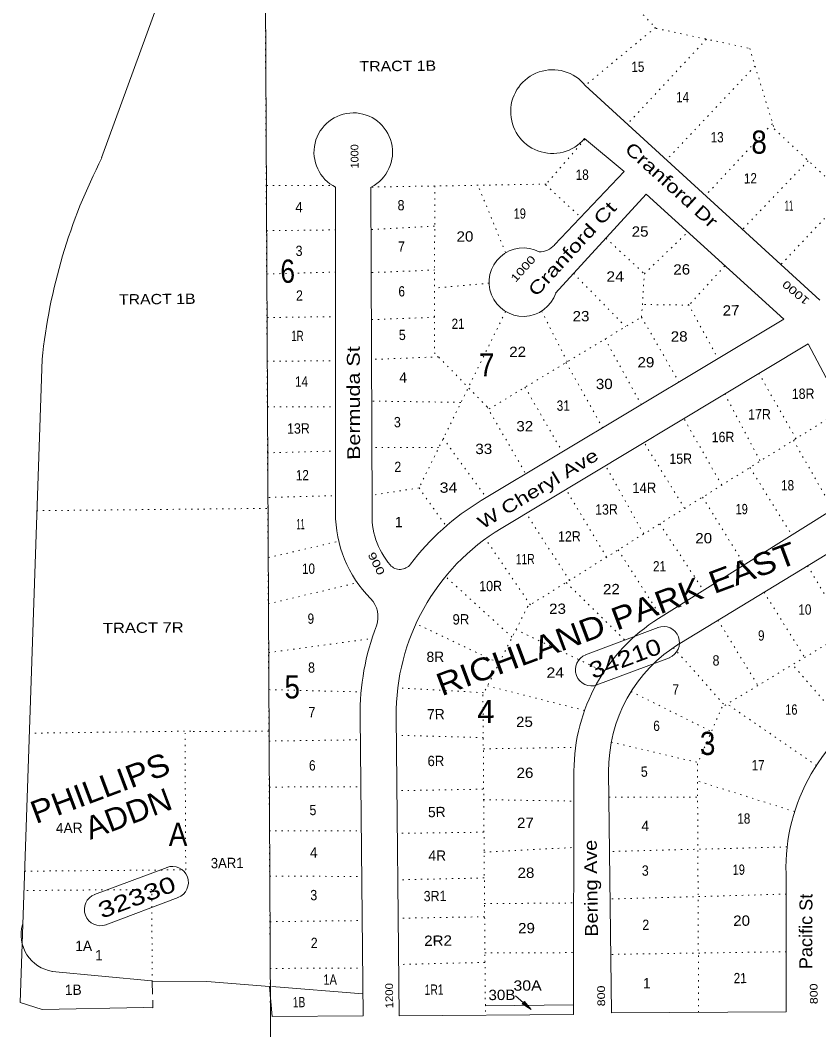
# Model space of a CAD drawing. Extents: x 2356373 to 2371954, y 6966197 to 6989612.
# Drawn here: x 2366601 to 2367840, y 6985921 to 6987488 of the extents above; entities that cross this region are included whole.
import ezdxf

# ---------------------------------------------------------------- set-up
doc = ezdxf.new("R2010")
doc.units = 0
doc.header["$LTSCALE"] = 6.4
doc.linetypes.add('DOTTED', pattern=[1.5, 0.3, -1.2])
doc.linetypes.add('MEDIUM_DASHED', pattern=[4.5, 3, -1.5])
for name, color, linetype, lineweight in [('12', 7, 'Continuous', 13), ('15', 7, 'Continuous', 13), ('16', 7, 'DOTTED', 13), ('17', 7, 'Continuous', 13), ('19', 7, 'Continuous', 13), ('23', 7, 'Continuous', 13), ('29', 7, 'Continuous', 13), ('37', 7, 'DOTTED', 13), ('4', 7, 'Continuous', 13), ('6', 7, 'DOTTED', 13), ('9', 7, 'DOTTED', 13)]:
    doc.layers.add(name, color=color, linetype=linetype, lineweight=lineweight)
for name, color, linetype in [('18', 7, 'Continuous'), ('22', 7, 'Continuous'), ('24', 7, 'Continuous'), ('31', 7, 'Continuous')]:
    doc.layers.add(name, color=color, linetype=linetype)

msp = doc.modelspace()

# ---------------------------------------------------------------- linework, layer by layer
at = {"layer": '15'}
for p, q in [((2366726.713, 6987274.03), (2366895.146, 6987734.162)), ((2367477.41, 6987386.277), (2367841.583, 6987053.343)), ((2367090.064, 6987228.413), (2367090.031, 6986722.848)), ((2367145.046, 6987228.653), (2367146.984, 6986726.107)), ((2367785.89, 6987023.603), (2367316.112, 6986742.063)), ((2367591.396, 6986559.128), (2367935.298, 6986774.438)), ((2367128.13, 6986406.417), (2367132.687, 6985942.474)), ((2366806.652, 6985954.768), (2366792.652, 6985955.132))]:
    msp.add_line(p, q, dxfattribs=at)
at = {"layer": '15', "linetype": 'MEDIUM_DASHED'}
msp.add_line((2366805.254, 6985995.343), (2366806.652, 6985954.768), dxfattribs=at)
at = {"layer": '15'}
for points in [[(2367429.854, 6987138.776), (2367537.704, 6987252.805), (2367476.219, 6987303.887)], [(2367785.89, 6987023.603), (2367572.042, 6987217.551), (2367431.586, 6987064.212)], [(2367935.298, 6986774.438), (2367823.256, 6986985.382), (2367347.286, 6986698.972)], [(2366792.652, 6985955.132), (2366634.724, 6985952.18), (2366600.625, 6985963.142), (2366634.808, 6986961.411)], [(2368072.844, 6986511.76), (2367960.78, 6986724.702), (2367624.436, 6986520.502)], [(2367184.11, 6986406.996), (2367188.674, 6985942.125), (2367459.577, 6985944.686), (2367460.028, 6986322.22)], [(2367513.856, 6986321.089), (2367518.538, 6985947.164), (2367789.453, 6985948.326), (2367789.349, 6986162.668)], [(2366987.279, 6985987.834), (2366890.226, 6985995.878), (2366805.254, 6985995.343)], [(2367132.687, 6985942.474), (2366991.738, 6985941.09), (2366987.279, 6985987.834)]]:
    msp.add_lwpolyline(points, dxfattribs=at)
for centre, radius, start, end in [((2367426.82, 6987345.79), 64.96, 38.54176, 319.82276), ((2367117.521, 6987282.868), 60.949, 297.18276, 243.37276), ((2367510.457, 6986871.638), 880.322, 152.80276, 174.15276), ((2367406.666, 6987158.542), 30.414, 268.55276, 319.34276), ((2367381.433, 6987081.115), 53.145, 62.21476, 341.40276), ((2367514.989, 6986410.214), 386.878, 120.93379, 142.97594), ((2367278.979, 6986723.004), 189.17, 180.06276, 224.66348), ((2367263.03, 6986718.248), 116.353, 176.14276, 220.85778), ((2367520.986, 6986410.307), 336.894, 121.03645, 180.56276), ((2367190.15, 6986655.212), 19.994, 220.85778, 322.97594), ((2367115.991, 6986561.919), 39.987, 339.18236, 44.66348), ((2367739.94, 6986321.881), 279.912, 122.05067, 179.93171), ((2367514.989, 6986410.214), 386.878, 159.18236, 180.56276), ((2367743.761, 6986323.967), 229.928, 121.26405, 180.71815), ((2368082.183, 6986171.443), 293.168, 118.34276, 181.71276)]:
    msp.add_arc(centre, radius, start, end, dxfattribs=at)
at = {"layer": '16'}
for p, q in [((2367586.494, 6987476.325), (2367477.41, 6987386.277)), ((2367477.226, 6987303.096), (2367415.939, 6987232.213)), ((2366983.064, 6987231.271), (2367085.489, 6987231.018)), ((2367416.929, 6987233.223), (2367145.046, 6987228.653)), ((2366865.418, 6986384.231), (2366614.515, 6986381.067)), ((2366986.385, 6986384.219), (2366865.423, 6986383.631))]:
    msp.add_line(p, q, dxfattribs=at)
msp.add_lwpolyline([(2367587.51, 6987474.935), (2367732.776, 6987443.869), (2367770.993, 6987318.779), (2367967.747, 6987134.96)], dxfattribs=at)
at = {"layer": '17'}
for p, q in [((2367478.089, 6986502.819), (2367590.643, 6986545.014)), ((2367495.544, 6986456.003), (2367608.1, 6986498.199)), ((2366715.949, 6986130.63), (2366828.506, 6986172.725)), ((2366733.405, 6986083.815), (2366845.96, 6986126.008))]:
    msp.add_line(p, q, dxfattribs=at)
for centre, start, end in [((2367598.872, 6986521.601), 290.56276, 110.56276), ((2367487.316, 6986479.416), 110.56276, 290.56276), ((2366836.733, 6986149.312), 290.56276, 110.56276), ((2366725.177, 6986107.227), 110.56276, 290.56276)]:
    msp.add_arc(centre, 24.992, start, end, dxfattribs=at)
at = {"layer": '23'}
msp.add_lwpolyline([(2369619.849, 6988911.718), (2369632.973, 6987575.603), (2366981.163, 6987526.463), (2366994.046, 6984891.893)], dxfattribs=at)
at = {"layer": '29'}
msp.add_lwpolyline([(2367369.318, 6985973.492), (2367393.521, 6985952.235), (2367383.399, 6985964.832), (2367379.441, 6985960.795), (2367393.521, 6985952.235)], dxfattribs=at)
for points in [[(2367390.492, 6985955.205), (2367383.411, 6985963.633), (2367380.44, 6985960.905)], [(2367386.465, 6985958.065), (2367383.424, 6985962.433), (2367382.438, 6985961.023)]]:
    msp.add_lwpolyline(points, close=True, dxfattribs=at)
at = {"layer": '37', "linetype": 'Continuous'}
msp.add_line((2366804.658, 6985996.904), (2366650.488, 6986011.404), dxfattribs=at)
msp.add_arc((2366659.787, 6986068.42), 57.791, 164.37272, 260.85072, dxfattribs=at)
at = {"layer": '4', "linetype": 'DOTTED'}
msp.add_line((2366989.09, 6985905.373), (2366978.738, 6987977.019), dxfattribs=at)
at = {"layer": '6'}
for p, q in [((2367665.652, 6987458.206), (2367542.979, 6987326.437)), ((2367741.042, 6987416.459), (2367603.513, 6987270.546)), ((2367767.915, 6987326.946), (2367664.038, 6987215.356)), ((2367823.463, 6987269.506), (2367721.539, 6987162.934)), ((2367353.991, 6987126.833), (2367310.975, 6987231.481)), ((2367415.939, 6987232.213), (2367470.418, 6987182.062)), ((2367881.984, 6987214.996), (2367781.06, 6987108.235)), ((2367243.617, 6987167.939), (2367145.692, 6987162.877)), ((2366983.115, 6987160.9), (2367090.063, 6987162.24)), ((2367509.729, 6987149.257), (2367569.255, 6987094.156)), ((2366983.414, 6987093.701), (2367090.358, 6987096.651)), ((2367244.285, 6987099.962), (2367145.351, 6987095.891)), ((2367459.277, 6987094.875), (2367540.069, 6987012.093)), ((2367328.462, 6987079.595), (2367243.561, 6987071.863)), ((2367637.703, 6987046.742), (2367683.518, 6986962.515)), ((2366984.079, 6987026.206), (2367090.037, 6987027.547)), ((2367244.005, 6987026.58), (2367146.068, 6987022.918)), ((2367409.866, 6987036.306), (2367449.63, 6986957.419)), ((2367564.916, 6987026.932), (2367622.89, 6986926.129)), ((2367508.264, 6986993.186), (2367564.251, 6986891.062)), ((2367249.607, 6986965.151), (2367146.675, 6986961.14)), ((2366983.756, 6986958.25), (2367089.719, 6986959.191)), ((2367447.639, 6986956.599), (2367504.62, 6986855.085)), ((2367746.724, 6986939.743), (2367804.708, 6986838.139)), ((2367384.035, 6986917.983), (2367442.003, 6986817.88)), ((2367694.054, 6986907.633), (2367749.066, 6986803.2)), ((2366984.46, 6986887.617), (2367089.432, 6986887.748)), ((2367284.293, 6986894.511), (2367146.31, 6986896.454)), ((2367325.353, 6986887.316), (2367385.356, 6986783.433)), ((2367689.447, 6986766.026), (2367630.445, 6986869.618)), ((2367256.847, 6986838.856), (2367323.734, 6986746.737)), ((2367249.987, 6986824.691), (2367147.016, 6986824.48)), ((2367631.816, 6986729.97), (2367568.828, 6986832.123)), ((2367800.731, 6986835.7), (2367861.771, 6986728.328)), ((2366984.082, 6986816.141), (2367090.026, 6986818.982)), ((2367568.223, 6986690.255), (2367509.198, 6986796.247)), ((2367733.167, 6986793.348), (2367798.18, 6986688.315)), ((2367219.614, 6986761.71), (2367146.744, 6986750.497)), ((2366986.611, 6986746.945), (2367089.767, 6986749.737)), ((2367510.592, 6986654.298), (2367447.577, 6986759.352)), ((2367659.64, 6986747.238), (2367724.652, 6986642.405)), ((2366626.12, 6986726.388), (2366984.99, 6986729.914)), ((2367452.962, 6986618.142), (2367385.957, 6986722.355)), ((2367593.063, 6986705.894), (2367661.06, 6986602.69)), ((2367392.351, 6986580.156), (2367322.359, 6986683.24)), ((2366986.037, 6986653.644), (2367094.761, 6986678.906)), ((2367528.478, 6986665.47), (2367593.451, 6986564.636)), ((2367822.642, 6986640.767), (2367883.631, 6986538.395)), ((2367363.85, 6986530.19), (2367260.685, 6986624.17)), ((2366985.703, 6986581.829), (2367123.996, 6986614.531)), ((2367447.995, 6986614.893), (2367543.481, 6986521.266)), ((2367755.06, 6986600.015), (2367818.039, 6986498.561)), ((2367683.505, 6986556.624), (2367745.484, 6986455.26)), ((2367343.25, 6986490.098), (2367214.827, 6986550.879)), ((2367369.735, 6986541.744), (2367506.688, 6986476.617)), ((2366986.187, 6986506.185), (2367146.421, 6986527.814)), ((2367614.333, 6986514.004), (2367693.802, 6986424.36)), ((2367885.108, 6986388.048), (2367799.153, 6986487.577)), ((2366986.753, 6986448.606), (2367129.749, 6986445.112)), ((2367319.71, 6986443.878), (2367186.622, 6986451.469)), ((2367325.605, 6986454.334), (2367476.478, 6986416.426)), ((2367548.751, 6986445.768), (2367673.207, 6986383.668)), ((2367836.682, 6986330.789), (2367697.782, 6986426.298)), ((2366857.535, 6986168.951), (2366856.453, 6986380.844)), ((2366986.547, 6986368.816), (2367127.491, 6986370.699)), ((2367319.396, 6986374.094), (2367184.397, 6986377.796)), ((2367319.567, 6986356.7), (2367462.515, 6986359.114)), ((2367517.941, 6986367.216), (2367651.684, 6986335.668)), ((2367802.394, 6986259.37), (2367650.965, 6986307.169)), ((2366987.267, 6986297.431), (2367129.226, 6986297.926)), ((2367319.182, 6986294.113), (2367185.241, 6986291.798)), ((2367319.341, 6986277.919), (2367459.326, 6986275.596)), ((2367514.251, 6986281.634), (2367651.212, 6986281.979)), ((2366986.947, 6986229.326), (2367129.904, 6986229.73)), ((2367319.838, 6986227.337), (2367185.891, 6986225.622)), ((2367320.142, 6986196.348), (2367460.033, 6986203.622)), ((2367790.937, 6986204.472), (2367515.08, 6986197.464)), ((2366607.622, 6986166.857), (2366857.535, 6986168.951)), ((2366987.574, 6986159.362), (2367130.544, 6986158.566)), ((2367320.535, 6986156.364), (2367186.6, 6986153.448)), ((2366805.098, 6986138.484), (2366606.917, 6986136.858)), ((2366805.254, 6985995.343), (2366805.098, 6986138.484)), ((2367320.928, 6986116.478), (2367459.878, 6986117.543)), ((2367789.656, 6986131.279), (2367516.804, 6986123.701)), ((2366988.29, 6986088.467), (2367131.234, 6986090.271)), ((2367321.127, 6986096.084), (2367187.185, 6986093.87)), ((2367321.679, 6986039.907), (2367459.637, 6986040.462)), ((2367789.535, 6986041.902), (2367517.647, 6986037.731)), ((2367321.823, 6986025.31), (2367187.89, 6986022.095)), ((2366988.001, 6986016.033), (2367131.962, 6986016.249))]:
    msp.add_line(p, q, dxfattribs=at)
for points in [[(2368048.888, 6987932.745), (2368050.341, 6987988.344), (2367694.485, 6987983.45), (2367693.706, 6987960.848), (2367251.843, 6987958.907), (2367258.094, 6987526.085), (2367541.039, 6987523.964), (2367587.51, 6987474.935)], [(2367244.004, 6987230.324), (2367243.547, 6986971.589), (2367328.381, 6986884.346), (2367564.916, 6987026.932), (2367569.255, 6987094.156), (2367636.603, 6987158.701)], [(2367694.102, 6987106.381), (2367638.715, 6987045.452), (2367565.725, 6987046.336)], [(2367353.89, 6987035.356), (2367219.614, 6986761.71), (2367261.475, 6986702.458)], [(2367877.241, 6986883.539), (2367388.375, 6986577.817), (2367318.744, 6986440.47), (2367322.626, 6985943.441)], [(2368016.813, 6986618.08), (2367689.83, 6986421.621), (2367651.705, 6986333.571), (2367653.495, 6985947.79)]]:
    msp.add_lwpolyline(points, dxfattribs=at)
at = {"layer": '9', "linetype": 'Continuous'}
for p, q in [((2367132.354, 6985976.461), (2366991.278, 6985988.073)), ((2367459.433, 6985959.481), (2367322.482, 6985958.136))]:
    msp.add_line(p, q, dxfattribs=at)

# ---------------------------------------------------------------- texts
at = {"layer": '12'}
for s, width, p in [('TRACT 1B', 1.15, (2367127.289, 6987408.032)), ('15', 0.85, (2367549.184, 6987407.275)), ('14', 0.85, (2367618.628, 6987360.171)), ('13', 0.85, (2367672.226, 6987297.914)), ('18', 0.85, (2367462.852, 6987239.772)), ('12', 0.85, (2367723.838, 6987234.139)), ('8', 0.9, (2367186.39, 6987192.468)), ('11', 0.55, (2367787.237, 6987191.772)), ('19', 0.8, (2367366.47, 6987179.442)), ('25', 1.1, (2367549.696, 6987151.55)), ('20', 1.1, (2367277.844, 6987143.881)), ('3', 0.9, (2367028.129, 6987121.633)), ('7', 0.9, (2367187.022, 6987128.192)), ('26', 1.1, (2367614.257, 6987092.699)), ('24', 1.15, (2367510.392, 6987081.781)), ('6', 0.85, (2367187.704, 6987058.817)), ('TRACT 1B', 1.15, (2366753.943, 6987046.258)), ('2', 0.9, (2367028.81, 6987052.359)), ('27', 1.1, (2367690.861, 6987029.17)), ('23', 1.1, (2367458.011, 6987020.183)), ('21', 0.85, (2367270.177, 6987008.441)), ('1R', 0.7, (2367021.429, 6986989.503)), ('5', 0.9, (2367188.369, 6986991.142)), ('28', 1.1, (2367610.28, 6986988.688)), ('22', 1.1, (2367359.58, 6986964.832)), ('29', 1.1, (2367558.688, 6986948.591)), ('14', 0.85, (2367027.124, 6986918.677)), ('30', 1.1, (2367494.036, 6986914.965)), ('18R', 0.9, (2367798.104, 6986899.758)), ('31', 0.85, (2367433.381, 6986881.379)), ('3', 0.9, (2367180.7, 6986855.803)), ('17R', 0.9, (2367730.435, 6986867.802)), ('13R', 0.9, (2367014.842, 6986845.875)), ('32', 1.1, (2367370.713, 6986849.371)), ('16R', 0.9, (2367673.797, 6986832.554)), ('33', 1.1, (2367307.076, 6986814.155)), ('15R', 0.9, (2367608.146, 6986798.918)), ('2', 0.9, (2367181.382, 6986786.428)), ('12', 0.85, (2367028.549, 6986773.43)), ('34', 1.15, (2367251.681, 6986754.126)), ('14R', 0.95, (2367550.604, 6986753.766)), ('18', 0.85, (2367781.504, 6986757.733)), ('13R', 0.9, (2367492.95, 6986720.207)), ('19', 0.8, (2367710.886, 6986720.749)), ('11', 0.55, (2367029.296, 6986697.458)), ('12R', 0.9, (2367435.376, 6986678.352)), ('20', 1.1, (2367648.346, 6986675.546)), ('11R', 0.75, (2367369.74, 6986643.117)), ('10', 0.85, (2367037.973, 6986628.262)), ('21', 0.85, (2367582.791, 6986632.013)), ('10R', 0.9, (2367313.165, 6986601.273)), ('22', 1.1, (2367505.161, 6986596.56)), ('23', 1.1, (2367421.483, 6986566.047)), ('10', 0.85, (2367808.392, 6986564.848)), ('9', 0.85, (2367046.732, 6986550.768)), ('9R', 0.95, (2367271.683, 6986549.678)), ('TRACT 7R', 1.2, (2366728.962, 6986536.15)), ('9', 0.85, (2367745.803, 6986524.643)), ('8', 0.9, (2367675.201, 6986485.96)), ('8', 0.9, (2367047.477, 6986474.896)), ('24', 1.15, (2367417.457, 6986466.933)), ('7', 0.9, (2367612.662, 6986440.857)), ('7', 0.9, (2367048.159, 6986405.621)), ('16', 0.8, (2367787.922, 6986409.588)), ('25', 1.1, (2367370.221, 6986390.589)), ('6', 0.85, (2367583.224, 6986384.383)), ('6', 0.85, (2367048.969, 6986323.051)), ('6R', 0.95, (2367232.853, 6986329.855)), ('17', 0.85, (2367735.785, 6986323.199)), ('26', 1.1, (2367370.999, 6986311.417)), ('5', 0.9, (2367563.928, 6986313.313)), ('5', 0.9, (2367049.65, 6986253.776)), ('27', 1.1, (2367371.76, 6986233.847)), ('18', 0.85, (2367713.604, 6986240.503)), ('3AR1', 0.95, (2366896.501, 6986171.394)), ('28', 1.1, (2367372.522, 6986156.275)), ('3', 0.9, (2367565.437, 6986159.769)), ('19', 0.8, (2367706.384, 6986161.153)), ('3', 0.9, (2367050.948, 6986121.725)), ('3R1', 0.9, (2367226.916, 6986120.153)), ('29', 1.1, (2367373.366, 6986070.406)), ('2', 0.9, (2367566.263, 6986075.599)), ('20', 1.1, (2367707.162, 6986081.983)), ('2', 0.9, (2367051.676, 6986047.451)), ('2R2', 1.1, (2367227.595, 6986050.879)), ('21', 0.85, (2367708.038, 6985992.914)), ('1A', 0.8, (2367071.229, 6985990.558)), ('30A', 1.15, (2367366.243, 6985981.259)), ('1R1', 0.75, (2367228.342, 6985974.905)), ('30B', 1.1, (2367327.398, 6985966.682)), ('1B', 0.75, (2367023.587, 6985955.5))]:
    msp.add_text(s, height=15.99, rotation=0.563, dxfattribs=dict(at, width=width)).set_placement(p)
for s, p in [('4', (2367027.465, 6987189.309)), ('4', (2367189.016, 6986925.166)), ('1', (2367182.224, 6986700.659)), ('8R', (2367231.265, 6986491.497)), ('7R', (2367232.14, 6986402.429)), ('5R', (2367233.632, 6986250.584)), ('4', (2367564.755, 6986229.143)), ('4AR', (2366656.03, 6986225.816)), ('4', (2367050.298, 6986187.8)), ('4R', (2367234.297, 6986182.909)), ('1', (2366716.954, 6986028.367)), ('1', (2367567.154, 6985984.932))]:
    msp.add_text(s, height=15.99, rotation=0.563, dxfattribs=at).set_placement(p)
at = {"layer": '17'}
for s, width, p in [('34210', 1.25, (2367489.457, 6986465.041)), ('32330', 1.35, (2366727.316, 6986092.852))]:
    msp.add_text(s, height=24.99, rotation=20.563, dxfattribs=dict(at, width=width)).set_placement(p)
at = {"layer": '18'}
for s, width, p in [('RICHLAND PARK EAST', 1.15, (2367254.784, 6986438.144)), ('PHILLIPS', 1.1, (2366624.9, 6986239.907)), ('ADDN', 1.05, (2366709.118, 6986215.342))]:
    msp.add_text(s, height=34.99, rotation=20.563, dxfattribs=dict(at, width=width)).set_placement(p)
at = {"layer": '19'}
for s, rotation, width, p in [('Cranford Dr', 317.874, 1.3, (2367537.385, 6987285.291)), ('Cranford Ct', 47.539, 1.35, (2367401.661, 6987057.32)), ('Bermuda St', 90.209, 1.25, (2367128.211, 6986805.2)), ('W Cheryl Ave', 31.065, 1.3, (2367318.222, 6986697.196)), ('Bering Ave', 90.782, 1.15, (2367497.383, 6986065.326)), ('Pacific St', 89.836, 1.05, (2367829.79, 6986014.805))]:
    msp.add_text(s, height=19.99, rotation=rotation, dxfattribs=dict(at, width=width)).set_placement(p)
at = {"layer": '22'}
for s, width, p in [('8', 0.9, (2367735.381, 6987280.339)), ('6', 0.85, (2367004.544, 6987080.012)), ('7', 0.9, (2367312.891, 6986934.58)), ('5', 0.9, (2367010.881, 6986434.848)), ('3', 0.9, (2367655.571, 6986347.104)), ('A', 0.9, (2366831.179, 6986205.943))]:
    msp.add_text(s, height=35.99, rotation=0.563, dxfattribs=dict(at, width=width)).set_placement(p)
msp.add_text('4', height=35.99, rotation=0.563, dxfattribs=at).set_placement((2367310.179, 6986396.498))
at = {"layer": '24'}
for s, height, rotation, width, p in [('1000', 12, 90.563, 1.05, (2367125.767, 6987257.657)), ('1000', 12, 48.124, 1.35, (2367369.448, 6987079.897)), ('1000', 11.99, 140.052, 1.35, (2367826.581, 6987053.895)), ('900', 11.99, 296.559, 1.4, (2367139.65, 6986658.452)), ('1200', 12, 90.563, 1.1, (2367179.561, 6985954.032)), ('800', 12, 90.563, 1.2, (2367508.441, 6985957.263)), ('800', 12, 90.563, 1.2, (2367838.321, 6985960.503))]:
    msp.add_text(s, height=height, rotation=rotation, dxfattribs=dict(at, width=width)).set_placement(p)
at = {"layer": '31'}
for s, p in [('1A', (2366686.098, 6986042.744)), ('1B', (2366669.938, 6985974.654))]:
    msp.add_text(s, height=15.99, rotation=0.705, dxfattribs=at).set_placement(p)

doc.saveas('drawing.dxf')
